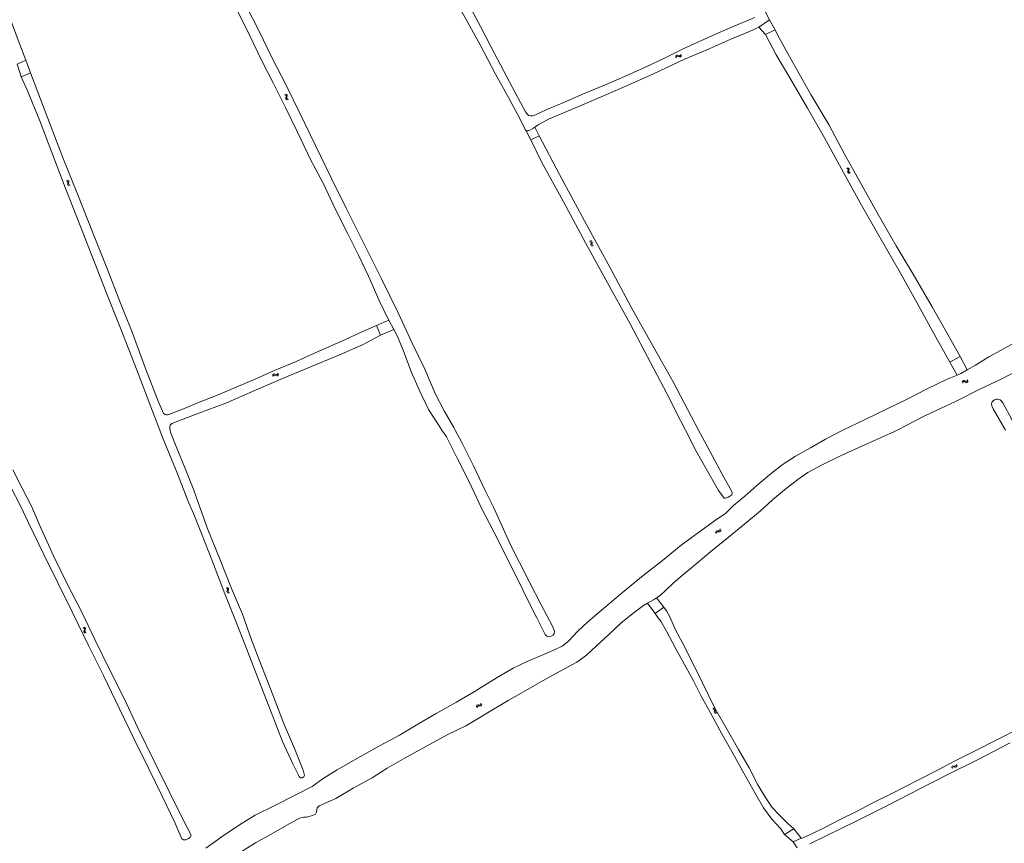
# Model space of a CAD drawing. Header units: metres. Extents: x 189705 to 199106, y 581686 to 588448.
# Tile 332 of 555: x 193174 to 193594, y 586824 to 587175. Entities that reach past the tile are written whole.
import ezdxf

# ---------------------------------------------------------------- set-up
doc = ezdxf.new("R2010")
doc.units = ezdxf.units.M
doc.layers.add('B-WA-OG-GBKN-G', color=7, linetype='Continuous', lineweight=18)

msp = doc.modelspace()

# ---------------------------------------------------------------- linework, layer by layer
at = {"layer": 'B-WA-OG-GBKN-G'}
for p, q in [((193453.381, 587159.217), (193453.572, 587159.577)), ((193453.56, 587158.754), (193453.754, 587159.112)), ((193453.572, 587159.577), (193453.819, 587159.791)), ((193453.754, 587159.112), (193454.004, 587159.325)), ((193453.819, 587159.791), (193454.158, 587159.805)), ((193454.004, 587159.325), (193454.33, 587159.339)), ((193454.158, 587159.805), (193454.542, 587159.672)), ((193454.33, 587159.339), (193454.724, 587159.21)), ((193454.542, 587159.672), (193454.929, 587159.541)), ((193454.724, 587159.21), (193455.109, 587159.076)), ((193454.929, 587159.541), (193455.258, 587159.552)), ((193455.109, 587159.076), (193455.438, 587159.087)), ((193455.258, 587159.552), (193455.515, 587159.769)), ((193455.438, 587159.087), (193455.694, 587159.306)), ((193455.515, 587159.769), (193455.708, 587160.129)), ((193455.694, 587159.306), (193455.888, 587159.666)), ((193286.681, 587142.934), (193287.063, 587142.792)), ((193287.063, 587142.792), (193287.309, 587142.574)), ((193287.115, 587143.176), (193287.498, 587143.037)), ((193287.295, 587141.845), (193287.216, 587141.445)), ((193287.216, 587141.445), (193287.273, 587141.121)), ((193287.273, 587141.121), (193287.526, 587140.898)), ((193287.369, 587142.254), (193287.295, 587141.845)), ((193287.309, 587142.574), (193287.369, 587142.254)), ((193287.498, 587143.037), (193287.744, 587142.822)), ((193287.526, 587140.898), (193287.91, 587140.757)), ((193287.728, 587142.09), (193287.651, 587141.688)), ((193287.651, 587141.688), (193287.708, 587141.364)), ((193287.708, 587141.364), (193287.959, 587141.14)), ((193287.806, 587142.489), (193287.728, 587142.09)), ((193287.744, 587142.822), (193287.806, 587142.489)), ((193287.959, 587141.14), (193288.343, 587140.999)), ((193526.264, 587111.616), (193526.646, 587111.475)), ((193526.646, 587111.475), (193526.892, 587111.258)), ((193526.697, 587111.859), (193527.08, 587111.721)), ((193526.892, 587111.258), (193526.953, 587110.937)), ((193527.08, 587111.721), (193527.327, 587111.507)), ((193527.39, 587111.174), (193527.313, 587110.774)), ((193527.327, 587111.507), (193527.39, 587111.174)), ((193526.881, 587110.529), (193526.803, 587110.128)), ((193526.803, 587110.128), (193526.861, 587109.804)), ((193526.861, 587109.804), (193527.115, 587109.582)), ((193526.953, 587110.937), (193526.881, 587110.529)), ((193527.115, 587109.582), (193527.499, 587109.442)), ((193527.313, 587110.774), (193527.238, 587110.373)), ((193527.238, 587110.373), (193527.296, 587110.049)), ((193527.296, 587110.049), (193527.547, 587109.826)), ((193527.547, 587109.826), (193527.932, 587109.686)), ((193193.628, 587106.324), (193194.012, 587106.188)), ((193194.012, 587106.188), (193194.261, 587105.974)), ((193194.058, 587106.573), (193194.443, 587106.44)), ((193194.26, 587105.245), (193194.187, 587104.844)), ((193194.187, 587104.844), (193194.249, 587104.521)), ((193194.249, 587104.521), (193194.505, 587104.301)), ((193194.326, 587105.655), (193194.26, 587105.245)), ((193194.261, 587105.974), (193194.326, 587105.655)), ((193194.443, 587106.44), (193194.693, 587106.229)), ((193194.505, 587104.301), (193194.891, 587104.166)), ((193194.688, 587105.496), (193194.618, 587105.094)), ((193194.618, 587105.094), (193194.68, 587104.771)), ((193194.68, 587104.771), (193194.935, 587104.551)), ((193194.759, 587105.897), (193194.688, 587105.496)), ((193194.693, 587106.229), (193194.759, 587105.897)), ((193194.935, 587104.551), (193195.321, 587104.416)), ((193416.673, 587080.498), (193417.063, 587080.38)), ((193417.063, 587080.38), (193417.321, 587080.177)), ((193417.09, 587080.766), (193417.481, 587080.651)), ((193417.353, 587079.449), (193417.298, 587079.045)), ((193417.298, 587079.045), (193417.375, 587078.725)), ((193417.321, 587080.177), (193417.401, 587079.861)), ((193417.401, 587079.861), (193417.353, 587079.449)), ((193417.375, 587078.725), (193417.641, 587078.517)), ((193417.481, 587080.651), (193417.74, 587080.451)), ((193417.641, 587078.517), (193418.033, 587078.4)), ((193417.769, 587079.719), (193417.718, 587079.314)), ((193417.718, 587079.314), (193417.795, 587078.994)), ((193417.74, 587080.451), (193417.822, 587080.123)), ((193417.822, 587080.123), (193417.769, 587079.719)), ((193417.795, 587078.994), (193418.059, 587078.786)), ((193418.059, 587078.786), (193418.45, 587078.669)), ((193281.599, 587023.352), (193281.789, 587023.712)), ((193281.779, 587022.889), (193281.972, 587023.248)), ((193281.789, 587023.712), (193282.037, 587023.927)), ((193281.972, 587023.248), (193282.222, 587023.461)), ((193282.037, 587023.927), (193282.375, 587023.942)), ((193282.222, 587023.461), (193282.548, 587023.476)), ((193282.375, 587023.942), (193282.76, 587023.81)), ((193282.548, 587023.476), (193282.942, 587023.348)), ((193282.76, 587023.81), (193283.147, 587023.679)), ((193282.942, 587023.348), (193283.328, 587023.214)), ((193283.147, 587023.679), (193283.476, 587023.691)), ((193283.328, 587023.214), (193283.657, 587023.226)), ((193283.476, 587023.691), (193283.732, 587023.908)), ((193283.657, 587023.226), (193283.913, 587023.445)), ((193283.732, 587023.908), (193283.925, 587024.269)), ((193283.913, 587023.445), (193284.105, 587023.806)), ((193575.571, 587020.598), (193575.779, 587020.949)), ((193575.728, 587020.127), (193575.939, 587020.476)), ((193575.779, 587020.949), (193576.036, 587021.151)), ((193575.939, 587020.476), (193576.198, 587020.677)), ((193576.036, 587021.151), (193576.375, 587021.149)), ((193576.198, 587020.677), (193576.524, 587020.676)), ((193576.375, 587021.149), (193576.753, 587020.998)), ((193576.524, 587020.676), (193576.912, 587020.528)), ((193576.753, 587020.998), (193577.132, 587020.848)), ((193576.912, 587020.528), (193577.29, 587020.375)), ((193577.132, 587020.848), (193577.462, 587020.844)), ((193577.29, 587020.375), (193577.62, 587020.371)), ((193577.462, 587020.844), (193577.729, 587021.049)), ((193577.62, 587020.371), (193577.886, 587020.578)), ((193577.729, 587021.049), (193577.939, 587021.4)), ((193577.886, 587020.578), (193578.096, 587020.928)), ((193470.441, 586956.294), (193470.511, 586956.695)), ((193470.511, 586956.695), (193470.68, 586956.975)), ((193470.68, 586956.975), (193470.997, 586957.094)), ((193470.756, 586955.909), (193470.829, 586956.31)), ((193470.829, 586956.31), (193471, 586956.59)), ((193470.997, 586957.094), (193471.404, 586957.088)), ((193471, 586956.59), (193471.305, 586956.705)), ((193471.305, 586956.705), (193471.72, 586956.704)), ((193471.404, 586957.088), (193471.812, 586957.082)), ((193471.72, 586956.704), (193472.128, 586956.696)), ((193471.812, 586957.082), (193472.121, 586957.195)), ((193472.121, 586957.195), (193472.298, 586957.481)), ((193472.128, 586956.696), (193472.437, 586956.809)), ((193472.298, 586957.481), (193472.37, 586957.884)), ((193472.437, 586956.809), (193472.613, 586957.097)), ((193472.613, 586957.097), (193472.685, 586957.5)), ((193261.76, 586932.789), (193262.124, 586932.607)), ((193262.124, 586932.607), (193262.345, 586932.364)), ((193262.253, 586931.64), (193262.13, 586931.251)), ((193262.13, 586931.251), (193262.152, 586930.923)), ((193262.152, 586930.923), (193262.379, 586930.673)), ((193262.217, 586932.983), (193262.583, 586932.803)), ((193262.37, 586932.038), (193262.253, 586931.64)), ((193262.345, 586932.364), (193262.37, 586932.038)), ((193262.379, 586930.673), (193262.745, 586930.492)), ((193262.583, 586932.803), (193262.805, 586932.563)), ((193262.709, 586931.836), (193262.589, 586931.446)), ((193262.589, 586931.446), (193262.611, 586931.117)), ((193262.611, 586931.117), (193262.836, 586930.867)), ((193262.83, 586932.225), (193262.709, 586931.836)), ((193262.805, 586932.563), (193262.83, 586932.225)), ((193262.836, 586930.867), (193263.202, 586930.686)), ((193200.763, 586915.832), (193201.124, 586915.643)), ((193201.234, 586914.674), (193201.104, 586914.287)), ((193201.104, 586914.287), (193201.119, 586913.958)), ((193201.119, 586913.958), (193201.341, 586913.705)), ((193201.124, 586915.643), (193201.34, 586915.395)), ((193201.224, 586916.017), (193201.586, 586915.831)), ((193201.358, 586915.07), (193201.234, 586914.674)), ((193201.34, 586915.395), (193201.358, 586915.07)), ((193201.341, 586913.705), (193201.704, 586913.516)), ((193201.694, 586914.861), (193201.567, 586914.473)), ((193201.567, 586914.473), (193201.582, 586914.144)), ((193201.582, 586914.144), (193201.802, 586913.89)), ((193201.586, 586915.831), (193201.803, 586915.586)), ((193201.821, 586915.247), (193201.694, 586914.861)), ((193201.802, 586913.89), (193202.165, 586913.701)), ((193201.803, 586915.586), (193201.821, 586915.247)), ((193368.458, 586882.108), (193368.537, 586882.508)), ((193368.537, 586882.508), (193368.711, 586882.784)), ((193368.711, 586882.784), (193369.031, 586882.897)), ((193368.765, 586881.717), (193368.846, 586882.116)), ((193368.846, 586882.116), (193369.023, 586882.393)), ((193369.023, 586882.393), (193369.331, 586882.501)), ((193369.031, 586882.897), (193369.437, 586882.882)), ((193369.331, 586882.501), (193369.746, 586882.492)), ((193369.437, 586882.882), (193369.846, 586882.868)), ((193369.746, 586882.492), (193370.153, 586882.475)), ((193369.846, 586882.868), (193370.157, 586882.974)), ((193370.153, 586882.475), (193370.465, 586882.582)), ((193370.157, 586882.974), (193370.34, 586883.257)), ((193370.34, 586883.257), (193370.42, 586883.658)), ((193370.465, 586882.582), (193370.646, 586882.866)), ((193370.646, 586882.866), (193370.726, 586883.267)), ((193469.199, 586881.279), (193469.594, 586881.178)), ((193469.594, 586881.178), (193469.861, 586880.987)), ((193469.605, 586881.566), (193470, 586881.467)), ((193469.861, 586880.987), (193469.954, 586880.674)), ((193469.924, 586880.261), (193469.886, 586879.854)), ((193469.954, 586880.674), (193469.924, 586880.261)), ((193470, 586881.467), (193470.268, 586881.279)), ((193470.268, 586881.279), (193470.364, 586880.954)), ((193470.328, 586880.549), (193470.294, 586880.142)), ((193470.294, 586880.142), (193470.384, 586879.825)), ((193470.364, 586880.954), (193470.328, 586880.549)), ((193469.886, 586879.854), (193469.977, 586879.538)), ((193469.977, 586879.538), (193470.252, 586879.342)), ((193470.252, 586879.342), (193470.648, 586879.242)), ((193470.384, 586879.825), (193470.657, 586879.628)), ((193470.657, 586879.628), (193471.054, 586879.528)), ((193571.044, 586856.197), (193571.164, 586856.587)), ((193571.164, 586856.587), (193571.367, 586856.844)), ((193571.308, 586855.777), (193571.431, 586856.165)), ((193571.367, 586856.844), (193571.696, 586856.922)), ((193571.431, 586856.165), (193571.636, 586856.421)), ((193571.636, 586856.421), (193571.953, 586856.497)), ((193571.696, 586856.922), (193572.099, 586856.864)), ((193571.953, 586856.497), (193572.365, 586856.444)), ((193572.099, 586856.864), (193572.504, 586856.808)), ((193572.365, 586856.444), (193572.768, 586856.385)), ((193572.504, 586856.808), (193572.824, 586856.881)), ((193572.768, 586856.385), (193573.089, 586856.458)), ((193572.824, 586856.881), (193573.036, 586857.142)), ((193573.036, 586857.142), (193573.158, 586857.533)), ((193573.089, 586856.458), (193573.3, 586856.722)), ((193573.3, 586856.722), (193573.421, 586857.112))]:
    msp.add_line(p, q, dxfattribs=at)
at = {"layer": 'B-WA-OG-GBKN-G', "flags": 128}
for points in [[(193389.717, 587127.644), (193389.318, 587128.158), (193386.998, 587132.826), (193382.1, 587141.756), (193376.667, 587151.68), (193370.031, 587164.174), (193363.479, 587176.05), (193357.809, 587186.072), (193350.5, 587199.973), (193343.132, 587213.875), (193335.188, 587228.559), (193328.508, 587241.532), (193322.126, 587253.237), (193318.19, 587260.57), (193317.839, 587261.759), (193317.729, 587262.6), (193317.75, 587263.283), (193318.001, 587263.939)], [(193321.267, 587264.64), (193321.955, 587263.798), (193322.314, 587263.16), (193325.078, 587257.158), (193328.934, 587249.478), (193332.641, 587242.396), (193337.283, 587233.808), (193341.794, 587225.555), (193346.665, 587216.473), (193351.398, 587207.268), (193355.916, 587199.015), (193360.551, 587190.348), (193365.173, 587181.49), (193370.253, 587172.001), (193374.653, 587163.525)], [(193331.127, 587046.891), (193331.03, 587047.073), (193327.063, 587055.331), (193322.418, 587065.62), (193318.217, 587074.516), (193313.701, 587083.747), (193308.609, 587093.749), (193303.147, 587105.228), (193297.844, 587115.053), (193292.252, 587127.071), (193287.298, 587137.289), (193281.958, 587147.81), (193277.127, 587157.193), (193271.795, 587168.403), (193266.109, 587179.91), (193260.246, 587191.43), (193254.116, 587203.798), (193247.521, 587217.126), (193242.959, 587226.095), (193240.253, 587231.605), (193239.411, 587233.538)], [(193242.343, 587234.686), (193245.476, 587229.491), (193250.039, 587220.712), (193254.876, 587211.158), (193260.013, 587200.979), (193264.799, 587191.971), (193270.38, 587180.826), (193275.871, 587170.101), (193281.328, 587158.825), (193287.368, 587147.087), (193293.197, 587135.108), (193299.902, 587121.346), (193306.632, 587107.256), (193312.952, 587094.612), (193320.194, 587080.061), (193327.946, 587064.55), (193335.109, 587050.064), (193341.126, 587037.053), (193346.458, 587026.053), (193350.938, 587015.594), (193354.684, 587008.268), (193358.837, 587001.139), (193359.451, 587000)], [(193176.392, 587157.757), (193173.106, 587166.159), (193161.687, 587196.697), (193156.255, 587207.975)], [(193374.653, 587163.525), (193380.21, 587152.998), (193385.152, 587143.673), (193389.395, 587135.677), (193390.751, 587134.131), (193391.611, 587133.925), (193392.431, 587133.949), (193393.43, 587134.262), (193398.559, 587136.732), (193405.988, 587139.821), (193414.435, 587143.419), (193423.764, 587147.304), (193433.869, 587151.759), (193441.423, 587155.188), (193448.162, 587158.331), (193456.598, 587162.514), (193470.462, 587168.705), (193480.365, 587172.978), (193487.164, 587175.888)], [(193488.938, 587171.795), (193493.428, 587174.862)], [(193491.772, 587178.118), (193493.428, 587174.862)], [(193495.788, 587170.657), (193493.428, 587174.862)], [(193488.938, 587171.795), (193484.926, 587169.904), (193476.931, 587166.645), (193466.423, 587162.014), (193457.165, 587158.092), (193443.726, 587151.728), (193428.973, 587145.124), (193414.47, 587138.887), (193399.271, 587132.508), (193394.754, 587130.095), (193393.33, 587129.09)], [(193491.677, 587168.579), (193488.938, 587171.795)], [(193495.788, 587170.657), (193491.677, 587168.579)], [(193574.721, 587031.35), (193570.131, 587039.562), (193562.771, 587052.538), (193554.681, 587066.456), (193547.421, 587078.611), (193539.748, 587091.897), (193532.981, 587104.116), (193525.323, 587117.861), (193518.929, 587129.953), (193511.09, 587142.997), (193503.36, 587156.762), (193496.807, 587168.454), (193495.788, 587170.657)], [(193491.677, 587168.579), (193496.33, 587159.973), (193502.496, 587149.457), (193509.69, 587137.27), (193516.94, 587124.603), (193524.095, 587111.372), (193532.143, 587096.896), (193540.563, 587081.992), (193549.284, 587066.917), (193557.032, 587052.889), (193564.391, 587039.69), (193568.317, 587032.499), (193570.333, 587028.991)], [(193172.737, 587156.05), (193176.392, 587157.757)], [(193178.375, 587152.354), (193176.392, 587157.757)], [(193174.444, 587150.61), (193172.737, 587156.05)], [(193174.444, 587150.61), (193178.375, 587152.354)], [(193205.815, 587071.24), (193199.738, 587086.78), (193193.191, 587103.359), (193187.475, 587118.405), (193182.378, 587131.782), (193177.168, 587144.627), (193174.444, 587150.61)], [(193178.375, 587152.354), (193181.54, 587144.065), (193186.728, 587130.327), (193192.354, 587115.839), (193198.804, 587099.622), (193204.887, 587084.121), (193210.88, 587069.199), (193216.807, 587054.191), (193221.677, 587041.833), (193227.458, 587026.353), (193232.836, 587012.384), (193235.109, 587007.144), (193235.718, 587006.624), (193236.25, 587006.538), (193236.808, 587006.562), (193237.36, 587006.673), (193244.959, 587009.643), (193250.048, 587011.857), (193258.403, 587015.048), (193266.094, 587018.28), (193274.404, 587021.82), (193281.748, 587025.152), (193291.589, 587029.324), (193301.063, 587033.531), (193311.378, 587038.024), (193320.411, 587042.18), (193325.842, 587044.682)], [(193393.33, 587129.09), (193392.556, 587128.544), (193391.498, 587127.936), (193390.505, 587127.564), (193389.717, 587127.644)], [(193395.242, 587125.444), (193393.33, 587129.09)], [(193391.645, 587123.739), (193389.717, 587127.644)], [(193395.242, 587125.444), (193391.645, 587123.739)], [(193391.645, 587123.739), (193396.239, 587114.369), (193405.459, 587097.607), (193414.978, 587079.806), (193423.622, 587064.122), (193434.032, 587045.341), (193442.668, 587028.855), (193451.023, 587012.968), (193453.402, 587008.182), (193457.579, 587000)], [(193463.14, 587000), (193457.14, 587011.332), (193452.348, 587020.551), (193443.684, 587035.978), (193434.516, 587052.439), (193425.467, 587069.128), (193415.528, 587087.324), (193403.904, 587109.005), (193395.242, 587125.444)], [(193577.679, 587025.735), (193581.191, 587027.761), (193586.963, 587031.268), (193595.26, 587035.758), (193603.892, 587040.549), (193609.908, 587044.206), (193617.393, 587047.959), (193625.286, 587051.665), (193630.495, 587054.138), (193636.528, 587056.233), (193640.999, 587058.119), (193645.755, 587060.561), (193652.668, 587063.944), (193657.673, 587066.287), (193660.175, 587067.849), (193660.678, 587068.778), (193660.965, 587069.668), (193661.021, 587070.416), (193660.999, 587071.335), (193660.821, 587072.385), (193660.439, 587073.444)], [(193233.527, 587000), (193229.678, 587009.89), (193223.837, 587025.238), (193216.755, 587043.487), (193211.604, 587056.299), (193205.815, 587071.24)], [(193679.685, 587038.165), (193673.978, 587048.593), (193669.151, 587056.57), (193668.602, 587057.032), (193667.553, 587057.162), (193666.831, 587057.061), (193661.365, 587055.626), (193653.555, 587052.596), (193645.439, 587048.694), (193636.497, 587043.82), (193625.723, 587038.554), (193614.074, 587032.742), (193601.794, 587026.776), (193592.241, 587021.675), (193583.153, 587017.463), (193573.055, 587012.385), (193559.625, 587006.044), (193547.852, 587000)], [(193331.127, 587046.891), (193325.842, 587044.682)], [(193325.842, 587044.682), (193327.585, 587040.422)], [(193333.232, 587042.934), (193331.127, 587046.891)], [(193327.585, 587040.422), (193320.129, 587036.519), (193309.826, 587031.907), (193298.434, 587027.305), (193285.792, 587022.075), (193274.34, 587017.059), (193261.658, 587011.573), (193250.148, 587007.259), (193238.684, 587002.874), (193237.967, 587002.1), (193237.755, 587001.431), (193237.76, 587000.702), (193237.899, 587000)], [(193327.585, 587040.422), (193333.232, 587042.934)], [(193352.325, 587002.232), (193348.098, 587008.869), (193344.066, 587017.134), (193340.735, 587024.648), (193337.629, 587032.963), (193335.005, 587039.603), (193333.232, 587042.934)], [(193570.333, 587028.991), (193574.721, 587031.35)], [(193577.679, 587025.735), (193574.721, 587031.35)], [(193570.333, 587028.991), (193573.372, 587023.486)], [(193524.688, 587000), (193524.986, 587000.153), (193533.945, 587004.477), (193543.843, 587009.268), (193552.368, 587013.41), (193560.689, 587017.572), (193569.154, 587021.669), (193573.372, 587023.486)], [(193573.372, 587023.486), (193574.979, 587024.178), (193577.679, 587025.735)], [(193594.095, 587000), (193588.817, 587009.076), (193588.194, 587010.358), (193588.114, 587011.297), (193588.334, 587012.044), (193588.71, 587012.494), (193589.323, 587012.924), (193590.256, 587013.274), (193590.768, 587013.238), (193591.796, 587012.879), (193592.377, 587012.338), (193592.892, 587011.594), (193596.772, 587004.56), (193599.4, 587000)], [(193353.792, 587000), (193352.325, 587002.232)], [(193237.899, 587000), (193238.065, 586999.158), (193240.48, 586993.084), (193244.332, 586983.723), (193247.974, 586974.369), (193250.029, 586968.742), (193254.043, 586957.689), (193258.946, 586945.46), (193264.134, 586932.532), (193268.695, 586921.582), (193272.527, 586910.64), (193276.853, 586899.52), (193281.704, 586887.2), (193286.275, 586875.239), (193290.928, 586864.34), (193294.595, 586855.048), (193295.234, 586852.882), (193294.912, 586852.231), (193294.201, 586851.849), (193293.542, 586851.845), (193292.971, 586852.459), (193290.145, 586857.799), (193285.847, 586867.335), (193280.931, 586879.805), (193275.739, 586893.365), (193270.449, 586906.996), (193265.819, 586918.938), (193261.246, 586930.201), (193256.028, 586943.969), (193251.242, 586956.029), (193247.937, 586964.453), (193245.769, 586969.337), (193240.435, 586982.754), (193234.56, 586997.347), (193233.527, 587000)], [(193359.451, 587000), (193362.263, 586994.787), (193367.08, 586985.102), (193372.209, 586974.325), (193375.751, 586967.231), (193379.182, 586959.588), (193383.158, 586950.894), (193386.896, 586943.583), (193391.179, 586935.279), (193396.044, 586925.56), (193400.878, 586916.505), (193401.719, 586914.306), (193401.67, 586913.205), (193401.205, 586912.632), (193400.383, 586912.179), (193399.216, 586912.039), (193398.506, 586912.269), (193397.746, 586912.975), (193394.3, 586919.966), (193390.529, 586927.336), (193386.164, 586936.377), (193381.784, 586945.078), (193377.923, 586952.82), (193373.938, 586960.445), (193370.634, 586966.796), (193365.545, 586977.665), (193360.074, 586988.415), (193355.675, 586997.134), (193353.792, 587000)], [(193390.13, 586901.367), (193396.806, 586904.267), (193402.086, 586906.577), (193405.03, 586907.924), (193407.793, 586910.066), (193411.586, 586914.168), (193415.92, 586918.254), (193422.664, 586924.008), (193430.818, 586930.833), (193438.882, 586937.522), (193447.76, 586944.416), (193455.745, 586950.955), (193463.224, 586956.433), (193470.455, 586961.606), (193474.766, 586964.63), (193478.133, 586967.891), (193482.95, 586971.895), (193488.051, 586976.481), (193493.363, 586980.994), (193498.81, 586985.257), (193504.452, 586988.869), (193510.873, 586992.412), (193517.329, 586996.223), (193524.688, 587000)], [(193547.852, 587000), (193546.693, 586999.405), (193534.08, 586993.742), (193524.301, 586989.292), (193515.527, 586985.138), (193509.79, 586982.018), (193505.497, 586979.042), (193499.825, 586974.557), (193494.751, 586970.312), (193491.336, 586967.174), (193489.602, 586965.653), (193482.972, 586960.115), (193475.735, 586954.314), (193468.432, 586948.253), (193460.305, 586941.46), (193456.319, 586938.22), (193452.268, 586934.648), (193449.084, 586931.62), (193446.783, 586929.509), (193445.206, 586928.514)], [(193457.579, 587000), (193462.174, 586991), (193471.716, 586974.355), (193474.052, 586971.072), (193474.65, 586971.018), (193475.754, 586971.456), (193476.478, 586971.914), (193477.32, 586972.424), (193477.505, 586973.166), (193477.297, 586973.895), (193473.19, 586981.241), (193465.796, 586994.984), (193463.14, 587000)], [(193170.907, 586983.066), (193174.888, 586975.234), (193178.79, 586967.567), (193182.674, 586958.717), (193188.242, 586946.48), (193193.915, 586934.828), (193200.336, 586922.21), (193205.938, 586910.494), (193212.279, 586897.491), (193218.265, 586885.591), (193224.093, 586873.092), (193231.095, 586858.92), (193237.547, 586845.983), (193243.395, 586833.894), (193246.836, 586827.379), (193246.423, 586826.409), (193245.672, 586825.922), (193244.529, 586825.378), (193243.558, 586825.368), (193242.953, 586825.768), (193239.938, 586832.764), (193234.562, 586844.056), (193228.862, 586855.668), (193222.495, 586868.58), (193216.29, 586881.204), (193209.542, 586895.42), (193203.245, 586907.953), (193196.074, 586922.568), (193190.005, 586934.958), (193184.091, 586946.975), (193177.465, 586960.558), (193174.128, 586967.756), (193169.99, 586975.778)], [(193445.206, 586928.514), (193444.008, 586927.758), (193441.378, 586926.213)], [(193448.332, 586924.505), (193445.206, 586928.514)], [(193441.378, 586926.213), (193439.725, 586925.242), (193435.12, 586921.899), (193430.03, 586917.718), (193424.787, 586912.715), (193419.702, 586908.025), (193415.434, 586904.134), (193411.221, 586901.174), (193404.483, 586897.389), (193397.922, 586893.818), (193390.583, 586889.564), (193382.076, 586884.767), (193374.626, 586880.417), (193368.553, 586876.753), (193363.904, 586873.978)], [(193441.378, 586926.213), (193444.668, 586921.805)], [(193448.332, 586924.505), (193444.668, 586921.805)], [(193503.78, 586830.109), (193501.279, 586832.326), (193497.595, 586836.039), (193494.591, 586839.17), (193491.73, 586843.504), (193488.489, 586848.868), (193484.763, 586856.062), (193480.175, 586863.905), (193475.498, 586872.119), (193470.097, 586881.455), (193464.892, 586892.3), (193457.43, 586907.225), (193453.341, 586914.883), (193450.875, 586920.391), (193449.462, 586922.983), (193448.332, 586924.505)], [(193444.668, 586921.805), (193445.797, 586920.185), (193447.069, 586918.565), (193449.52, 586914.34), (193453.532, 586906.826), (193457.006, 586900.467), (193461.018, 586893.226), (193464.188, 586886.887), (193468.22, 586879.574), (193473.237, 586870.259), (193477.921, 586862.116), (193482.507, 586853.799), (193487.551, 586844.776), (193490.816, 586839.048), (193494.384, 586834.281), (193498.093, 586830.23), (193499.806, 586827.662)], [(193253.139, 586821.873), (193260.089, 586826.812), (193267.456, 586831.827), (193274.175, 586835.9), (193282.198, 586839.929), (193291.5, 586844.581), (193298.491, 586848.209), (193303.116, 586851.48), (193309.078, 586855.281), (193317.788, 586860.253), (193327.477, 586865.62), (193335.624, 586869.949), (193343.492, 586874.703), (193351.367, 586879.293), (193360.037, 586884.044), (193367.905, 586888.83), (193377.328, 586894.563), (193384.144, 586898.524), (193390.13, 586901.367)], [(193363.904, 586873.978), (193356.359, 586870.344), (193347.134, 586865.328), (193338.372, 586860.473), (193330.472, 586855.928), (193324.027, 586851.887), (193315.938, 586847.415), (193308.481, 586843.064), (193302.45, 586840.3), (193301.471, 586839.925), (193300.53, 586839.041), (193300.384, 586838.272), (193300.368, 586837.23), (193299.838, 586836.404), (193298.585, 586835.801), (193297.554, 586835.446), (193296.008, 586835.112), (193294.867, 586835.057), (193293.087, 586834.658), (193287.713, 586831.676), (193280.995, 586827.819), (193274.257, 586824.079), (193266.761, 586819.396)], [(193506.884, 586826.19), (193507.385, 586826.168), (193508.03, 586826.334), (193511.793, 586828.177), (193517.036, 586830.63), (193523.324, 586833.892), (193530.491, 586837.514), (193537.157, 586840.976), (193544.938, 586844.842), (193551.147, 586848.02), (193557.846, 586851.41), (193564.733, 586854.955), (193572.332, 586858.875), (193580.811, 586863.219), (193590.633, 586868.104), (193600.084, 586873.048)], [(193595.981, 586866.692), (193581.866, 586859.336), (193569.696, 586853.338), (193557.219, 586846.943), (193544.324, 586840.258), (193530.439, 586833.364), (193517.611, 586827.062), (193510.6, 586823.68)], [(193503.78, 586830.109), (193499.806, 586827.662)], [(193503.78, 586830.109), (193506.884, 586826.19)], [(193499.806, 586827.662), (193503.584, 586824.514)], [(193503.584, 586824.514), (193506.884, 586826.19)], [(193505.224, 586821.949), (193503.584, 586824.514)]]:
    msp.add_lwpolyline(points, dxfattribs=at)

doc.saveas('drawing.dxf')
